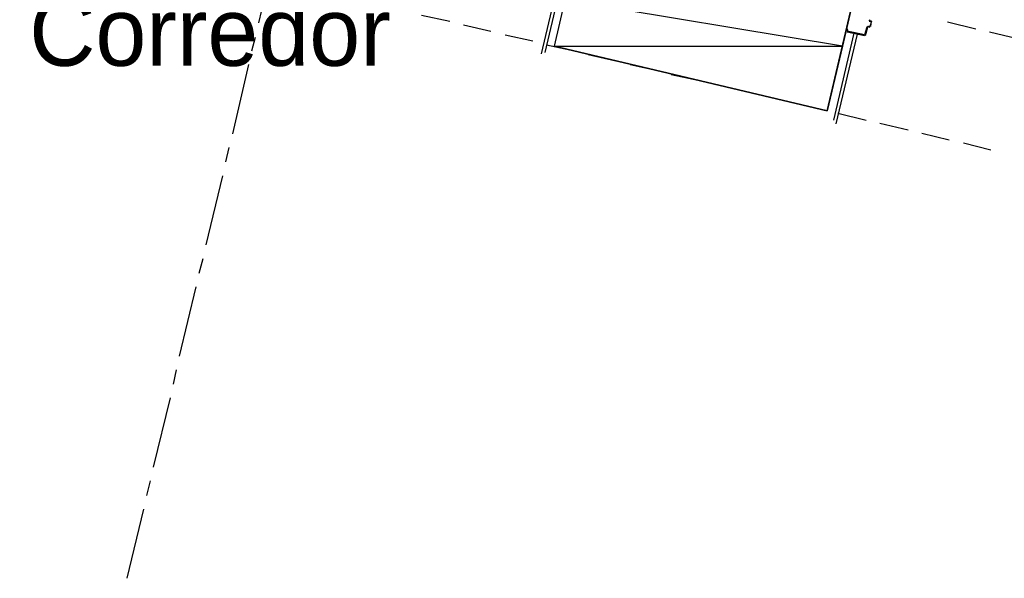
# Model space of a CAD drawing. Header units: feet. Extents: x -79 to 198, y -22 to 181.
# Tile 615 of 656: x 76 to 93, y 98 to 108. Entities that reach past the tile are written whole.
import ezdxf
from ezdxf.enums import TextEntityAlignment as Align

# ---------------------------------------------------------------- set-up
doc = ezdxf.new("R2010")
doc.units = ezdxf.units.FT
for name, color, linetype in [('A-LINEA', 7, 'CONTINUOUS'), ('A-MURO-CONCRETO', 8, 'CONTINUOUS'), ('A-NOMBRE-ESPACIO', 2, 'CONTINUOUS')]:
    doc.layers.add(name, color=color, linetype=linetype)

msp = doc.modelspace()

# ---------------------------------------------------------------- linework, layer by layer
at = {"layer": 'A-LINEA'}
for p, q in [((80.0533, 107.7244), (80.3467, 108.9378)), ((80.0533, 107.7244), (80.3467, 108.9378)), ((85.3733, 108.5111), (85.0667, 107.2044)), ((85.3067, 108.4711), (85, 107.1778)), ((82.9067, 107.8578), (83.4, 107.7511)), ((82.9067, 107.8578), (83.4, 107.7511)), ((83.64, 107.6844), (84.12, 107.5778)), ((83.64, 107.6844), (84.12, 107.5778)), ((90.7313, 107.6572), (90.7072, 107.6424)), ((90.7313, 107.6572), (90.7072, 107.6424)), ((90.7333, 107.6578), (90.76, 107.6444)), ((90.7333, 107.6578), (90.76, 107.6444)), ((90.7472, 107.7757), (90.7621, 107.7516)), ((90.7472, 107.7757), (90.7621, 107.7516)), ((90.76, 107.6578), (90.76, 107.6578)), ((90.76, 107.6578), (90.76, 107.6578)), ((92.12, 107.7378), (92.6133, 107.6178)), ((92.12, 107.7378), (92.6133, 107.6178)), ((79.9333, 107.2311), (80, 107.4711)), ((79.9333, 107.2311), (80, 107.4711)), ((84.3733, 107.5111), (84.8533, 107.4044)), ((84.3733, 107.5111), (84.8533, 107.4044)), ((90.48, 107.5378), (90.12, 106.0178)), ((90.5333, 107.5244), (90.16, 105.9511)), ((90.36, 107.5778), (90.36, 107.5778)), ((90.36, 107.5778), (90.36, 107.5778)), ((90.36, 107.5644), (90.6667, 107.4978)), ((90.36, 107.5644), (90.6667, 107.4978)), ((90.6667, 107.5111), (90.6667, 107.5111)), ((90.6667, 107.5111), (90.6667, 107.5111)), ((92.8533, 107.5644), (93.3467, 107.4444)), ((92.8533, 107.5644), (93.3467, 107.4444)), ((85.0933, 107.3378), (85.5867, 107.2311)), ((85.0933, 107.3378), (85.5867, 107.2311)), ((85.8267, 107.1644), (86.3067, 107.0578)), ((85.8267, 107.1644), (86.3067, 107.0578)), ((79.6, 105.7778), (79.88, 106.9911)), ((79.6, 105.7778), (79.88, 106.9911)), ((86.56, 106.9911), (87.04, 106.8844)), ((86.56, 106.9911), (87.04, 106.8844)), ((87.28, 106.8178), (87.7733, 106.7111)), ((87.28, 106.8178), (87.7733, 106.7111)), ((88.0133, 106.6578), (88.5067, 106.5378)), ((88.0133, 106.6578), (88.5067, 106.5378)), ((88.7467, 106.4844), (89.2267, 106.3644)), ((88.7467, 106.4844), (89.2267, 106.3644)), ((89.48, 106.3111), (89.96, 106.1911)), ((89.48, 106.3111), (89.96, 106.1911)), ((90.2, 106.1378), (90.6933, 106.0178)), ((90.2, 106.1378), (90.6933, 106.0178)), ((90.9333, 105.9644), (91.4267, 105.8444)), ((90.9333, 105.9644), (91.4267, 105.8444)), ((91.6667, 105.7911), (92.1467, 105.6711)), ((91.6667, 105.7911), (92.1467, 105.6711)), ((92.4, 105.6178), (92.88, 105.4978)), ((92.4, 105.6178), (92.88, 105.4978)), ((79.48, 105.2844), (79.5333, 105.5378)), ((79.48, 105.2844), (79.5333, 105.5378)), ((79.1333, 103.8311), (79.4267, 105.0444)), ((79.1333, 103.8311), (79.4267, 105.0444)), ((79.0133, 103.3378), (79.08, 103.5911)), ((79.0133, 103.3378), (79.08, 103.5911)), ((78.6667, 101.8844), (78.96, 103.0978)), ((78.6667, 101.8844), (78.96, 103.0978)), ((78.56, 101.3911), (78.6133, 101.6444)), ((78.56, 101.3911), (78.6133, 101.6444)), ((78.2133, 99.9378), (78.5067, 101.1511)), ((78.2133, 99.9378), (78.5067, 101.1511)), ((78.0933, 99.4444), (78.16, 99.6978)), ((78.0933, 99.4444), (78.16, 99.6978)), ((77.7467, 97.9911), (78.04, 99.2044)), ((77.7467, 97.9911), (78.04, 99.2044))]:
    msp.add_line(p, q, dxfattribs=at)
for points in [[(90.0133, 106.1778), (90.4667, 108.1244), (85.68, 109.2578), (85.2267, 107.3111), (90.0133, 106.1778)], [(90.0133, 106.1778), (90.4667, 108.1244), (85.68, 109.2578), (85.2267, 107.3111), (90.0133, 106.1778)], [(90.7067, 107.6444), (90.6667, 107.5111), (90.36, 107.5778), (90.3733, 107.6044), (90.36, 107.6044), (90.36, 107.5778)], [(90.7067, 107.6444), (90.6667, 107.5111), (90.36, 107.5778), (90.3733, 107.6044), (90.36, 107.6044), (90.36, 107.5778)], [(90.68, 107.4978), (90.72, 107.6444), (90.72, 107.6444)], [(90.68, 107.4978), (90.72, 107.6444), (90.72, 107.6444)], [(90.7467, 107.7511), (90.7867, 107.7511), (90.76, 107.6578), (90.7333, 107.6578)], [(90.7467, 107.7511), (90.7867, 107.7511), (90.76, 107.6578), (90.7333, 107.6578)], [(90.7733, 107.6578), (90.7867, 107.7511), (90.7867, 107.7511), (90.7467, 107.7644)], [(90.7733, 107.6578), (90.7867, 107.7511), (90.7867, 107.7511), (90.7467, 107.7644)]]:
    msp.add_lwpolyline(points, dxfattribs=at)
at = {"layer": 'A-MURO-CONCRETO'}
for points in [[(85.4133, 108.1244), (85.2267, 107.3111), (90.28, 107.3111), (85.4133, 108.1244)], [(85.4133, 108.1244), (85.2267, 107.3111), (90.28, 107.3111), (85.4133, 108.1244)], [(85.4133, 108.1244), (90.4667, 108.1244), (90.28, 107.3111), (85.4133, 108.1244), (85.4133, 108.1244)], [(85.4133, 108.1244), (90.4667, 108.1244), (90.28, 107.3111), (85.4133, 108.1244), (85.4133, 108.1244)], [(85.2267, 107.3111), (90.28, 107.3111), (90.0133, 106.1778), (85.2267, 107.3111), (85.2267, 107.3111)], [(85.2267, 107.3111), (90.28, 107.3111), (90.0133, 106.1778), (85.2267, 107.3111), (85.2267, 107.3111)]]:
    msp.add_lwpolyline(points, dxfattribs=at)

# ---------------------------------------------------------------- texts
at = {"layer": 'A-NOMBRE-ESPACIO'}
msp.add_text('Corredor', height=1.2, dxfattribs=at).set_placement((79.2, 106.9689), align=Align.CENTER)

doc.saveas('drawing.dxf')
